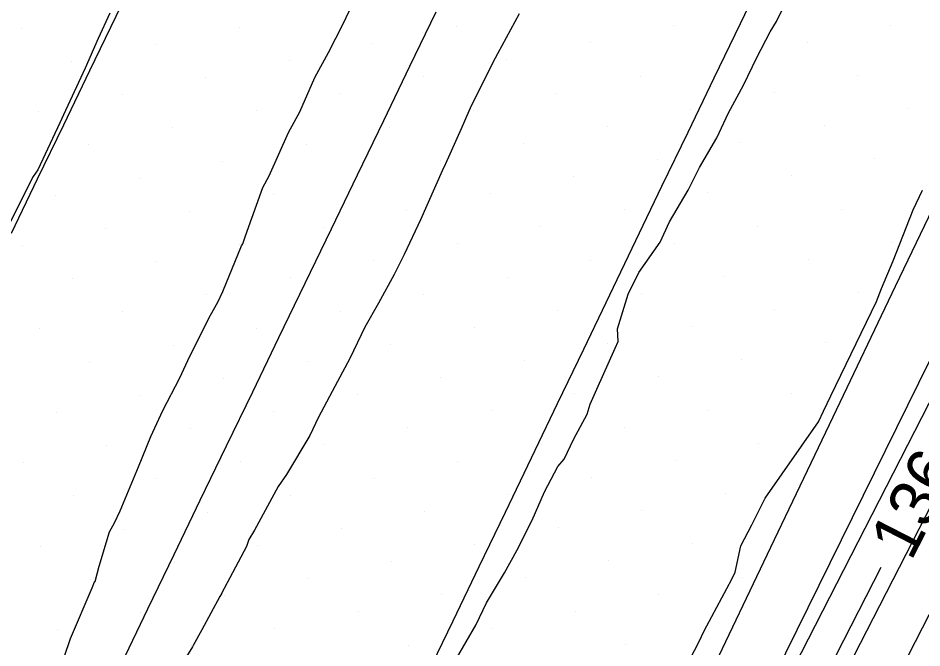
# Model space of a CAD drawing. Extents: x 2354170 to 2357230, y 866100 to 868290.
# Drawn here: x 2355301.29 to 2355338.78, y 866410.37 to 866436.5 of the extents above; entities that cross this region are included whole.
import ezdxf

# ---------------------------------------------------------------- set-up
doc = ezdxf.new("R2010")
doc.units = 0
for name, color, linetype in [('Default', 7, 'Continuous'), ('DTM Contours Minor', 7, 'Continuous'), ('DTM Contours Minor Text', 7, 'Continuous'), ('Exist DTM Breakline', 7, 'Continuous'), ('Exist DTM Scan Elevation Point', 7, 'Continuous'), ('Exist Roads EOP', 7, 'Continuous'), ('PH Exist DTM Breakline', 7, 'Continuous')]:
    doc.layers.add(name, color=color, linetype=linetype)

msp = doc.modelspace()

# ---------------------------------------------------------------- linework, layer by layer
at = {"layer": 'Default'}
for points in [[(2355319.475, 866409.933), (2355320.277, 866411.31), (2355320.718, 866412.235), (2355321.466, 866413.48), (2355321.969, 866414.413), (2355322.614, 866415.667), (2355323.115, 866416.847), (2355323.676, 866417.889), (2355323.932, 866418.204), (2355324.331, 866419.042), (2355324.886, 866420.07), (2355325.019, 866420.482), (2355325.289, 866421.098), (2355326.046, 866422.8), (2355326.18, 866423.084), (2355326.153, 866423.606), (2355326.585, 866425.047), (2355327.038, 866425.94), (2355327.917, 866427.198), (2355328.311, 866428.043), (2355329.079, 866429.36), (2355329.546, 866430.295), (2355330.263, 866431.529), (2355330.75, 866432.573), (2355331.375, 866433.722), (2355331.928, 866434.866), (2355332.479, 866435.927), (2355332.745, 866436.354), (2355333.123, 866437.126)], [(2355305.092, 866436.701), (2355304.607, 866435.657), (2355304.072, 866434.426), (2355303.254, 866432.663), (2355303.022, 866432.158), (2355302.099, 866430.2), (2355301.909, 866429.923), (2355300.966, 866428.065)], [(2355308.598, 866359.764), (2355309.085, 866361.27), (2355309.657, 866362.299), (2355309.98, 866362.752), (2355317.96, 866378.969), (2355321.778, 866386.765), (2355321.85, 866386.896), (2355329.855, 866402.524), (2355330.249, 866403.286), (2355343.48, 866429.109)], [(2355328.749, 866409.137), (2355329.472, 866410.499), (2355329.804, 866411.193), (2355329.854, 866411.288), (2355330.898, 866413.22), (2355331.029, 866413.508), (2355331.258, 866414.6), (2355331.72, 866415.476), (2355332.269, 866416.575), (2355334.484, 866419.744), (2355334.699, 866420.185), (2355334.996, 866420.83), (2355336.894, 866424.741), (2355337.1, 866425.274), (2355337.588, 866426.432), (2355338.413, 866428.544), (2355338.794, 866429.354)], [(2355344.863, 866427.426), (2355333.508, 866405.265), (2355331.367, 866401.122), (2355324.415, 866387.55), (2355323.476, 866385.846), (2355311.639, 866361.675), (2355310.176, 866358.99), (2355309.668, 866358.047), (2355299.946, 866338.09)], [(2355346.547, 866426.331), (2355336.768, 866407.245), (2355332.879, 866399.721), (2355326.98, 866388.205), (2355325.175, 866384.927), (2355315.03, 866364.214), (2355311.726, 866358.149), (2355310.58, 866356.02), (2355301.98, 866338.364), (2355299.636, 866333.974), (2355288.647, 866311.443), (2355286.904, 866307.449), (2355279.659, 866292.572), (2355279.343, 866291.067), (2355277.379, 866286.427), (2355269.582, 866267.361)]]:
    msp.add_lwpolyline(points, dxfattribs=at)
at = {"layer": 'DTM Contours Minor'}
for points in [[(2355302.979, 866409.338), (2355303.46, 866410.764), (2355304.36, 866412.867), (2355304.456, 866413.103), (2355304.478, 866413.117), (2355304.65, 866413.759), (2355305.079, 866415.178), (2355305.282, 866415.555), (2355305.514, 866416.062), (2355306.286, 866417.888), (2355306.789, 866419.134), (2355307.285, 866420.225), (2355307.999, 866421.576), (2355308.414, 866422.475), (2355309.274, 866424.174), (2355309.571, 866424.708), (2355309.78, 866425.156), (2355310.558, 866427.052), (2355310.603, 866427.128), (2355310.718, 866427.461), (2355311.437, 866429.468), (2355311.703, 866429.961), (2355312.504, 866431.76), (2355312.967, 866432.615), (2355313.591, 866434.038), (2355314.168, 866435.07), (2355314.765, 866436.259), (2355315.157, 866437.075)], [(2355322.077, 866436.68), (2355321.176, 866435.015), (2355320.972, 866434.651), (2355320.04, 866432.769), (2355319.978, 866432.645), (2355319.658, 866431.912), (2355319.012, 866430.452), (2355318.879, 866430.161), (2355317.981, 866428.136), (2355317.299, 866426.687), (2355316.88, 866425.867), (2355316.235, 866424.666), (2355315.663, 866423.674), (2355315.052, 866422.377), (2355314.54, 866421.42), (2355313.742, 866419.949), (2355313.384, 866419.187), (2355312.423, 866417.569), (2355312.068, 866417.06), (2355311.091, 866415.251), (2355310.861, 866414.861), (2355310.757, 866414.574), (2355309.727, 866412.631), (2355309.72, 866412.618), (2355309.658, 866412.508), (2355308.902, 866411.123), (2355308.551, 866410.473), (2355308.518, 866410.416), (2355307.277, 866408.409)], [(2355267.268, 866268.217), (2355276.63, 866291.108), (2355277.175, 866292.398), (2355277.263, 866292.816), (2355285.677, 866310.094), (2355286.078, 866311.013), (2355298.84, 866337.18), (2355299.182, 866337.821), (2355309.364, 866358.723), (2355309.659, 866359.271), (2355310.508, 866360.829), (2355322.91, 866386.152), (2355323.56, 866387.332), (2355330.863, 866401.589), (2355332.422, 866404.606), (2355337.089, 866413.714)]]:
    msp.add_lwpolyline(points, dxfattribs=at)
at = {"layer": 'Exist DTM Breakline'}
for points in [[(2355301.007, 866427.572), (2355302.092, 866429.825), (2355303.178, 866432.077), (2355304.263, 866434.329), (2355305.349, 866436.581), (2355306.443, 866438.829), (2355307.537, 866441.076), (2355308.632, 866443.324), (2355309.726, 866445.572), (2355310.812, 866447.824), (2355311.898, 866450.075), (2355312.984, 866452.327), (2355314.071, 866454.579), (2355315.155, 866456.831), (2355316.239, 866459.084), (2355317.324, 866461.337), (2355318.409, 866463.589)], [(2355338.828, 866452.031), (2355337.746, 866449.778), (2355336.663, 866447.524), (2355335.578, 866445.272), (2355334.491, 866443.021), (2355333.404, 866440.77), (2355332.317, 866438.518), (2355331.232, 866436.266), (2355330.148, 866434.013), (2355329.064, 866431.76), (2355327.981, 866429.507), (2355326.898, 866427.254), (2355325.817, 866425), (2355324.735, 866422.746), (2355323.653, 866420.492), (2355322.57, 866418.239), (2355321.486, 866415.986), (2355320.402, 866413.733), (2355319.318, 866411.481), (2355318.23, 866409.23)], [(2355305.586, 866409.74), (2355306.671, 866411.993), (2355307.757, 866414.245), (2355308.844, 866416.496), (2355309.931, 866418.747), (2355311.018, 866420.998), (2355312.106, 866423.249), (2355313.193, 866425.501), (2355314.28, 866427.752), (2355315.367, 866430.003), (2355316.455, 866432.254), (2355317.542, 866434.505), (2355318.629, 866436.757)]]:
    msp.add_lwpolyline(points, dxfattribs=at)
at = {"layer": 'Exist DTM Scan Elevation Point'}
for p, q in [((2355337.491, 866436.212), (2355337.491, 866436.212)), ((2355301.436, 866436.085), (2355301.436, 866436.085)), ((2355310.45, 866436.116), (2355310.45, 866436.116)), ((2355319.463, 866436.148), (2355319.463, 866436.148)), ((2355328.477, 866436.18), (2355328.477, 866436.18)), ((2355325.013, 866435.474), (2355325.013, 866435.474)), ((2355334.027, 866435.506), (2355334.027, 866435.506)), ((2355306.985, 866435.411), (2355306.985, 866435.411)), ((2355315.999, 866435.443), (2355315.999, 866435.443)), ((2355303.521, 866434.705), (2355303.521, 866434.705)), ((2355312.535, 866434.737), (2355312.535, 866434.737)), ((2355321.548, 866434.769), (2355321.548, 866434.769)), ((2355309.07, 866434.032), (2355309.07, 866434.032)), ((2355318.084, 866434.063), (2355318.084, 866434.063)), ((2355327.098, 866434.095), (2355327.098, 866434.095)), ((2355336.112, 866434.127), (2355336.112, 866434.127)), ((2355305.606, 866433.326), (2355305.606, 866433.326)), ((2355314.62, 866433.358), (2355314.62, 866433.358)), ((2355323.633, 866433.389), (2355323.633, 866433.389)), ((2355332.647, 866433.421), (2355332.647, 866433.421)), ((2355302.141, 866432.62), (2355302.141, 866432.62)), ((2355311.155, 866432.652), (2355311.155, 866432.652)), ((2355320.169, 866432.684), (2355320.169, 866432.684)), ((2355329.183, 866432.715), (2355329.183, 866432.715)), ((2355338.197, 866432.747), (2355338.197, 866432.747)), ((2355307.691, 866431.947), (2355307.691, 866431.947)), ((2355316.705, 866431.978), (2355316.705, 866431.978)), ((2355325.718, 866432.01), (2355325.718, 866432.01)), ((2355334.732, 866432.042), (2355334.732, 866432.042)), ((2355331.268, 866431.336), (2355331.268, 866431.336)), ((2355304.226, 866431.241), (2355304.226, 866431.241)), ((2355313.24, 866431.273), (2355313.24, 866431.273)), ((2355322.254, 866431.304), (2355322.254, 866431.304)), ((2355318.789, 866430.599), (2355318.789, 866430.599)), ((2355327.803, 866430.63), (2355327.803, 866430.63)), ((2355336.817, 866430.662), (2355336.817, 866430.662)), ((2355309.776, 866430.567), (2355309.776, 866430.567)), ((2355306.311, 866429.862), (2355306.311, 866429.862)), ((2355324.339, 866429.925), (2355324.339, 866429.925)), ((2355333.353, 866429.957), (2355333.353, 866429.957)), ((2355302.847, 866429.156), (2355302.847, 866429.156)), ((2355311.861, 866429.188), (2355311.861, 866429.188)), ((2355320.874, 866429.219), (2355320.874, 866429.219)), ((2355329.888, 866429.251), (2355329.888, 866429.251)), ((2355308.396, 866428.482), (2355308.396, 866428.482)), ((2355317.41, 866428.514), (2355317.41, 866428.514)), ((2355326.424, 866428.545), (2355326.424, 866428.545)), ((2355335.438, 866428.577), (2355335.438, 866428.577)), ((2355304.932, 866427.777), (2355304.932, 866427.777)), ((2355313.946, 866427.808), (2355313.946, 866427.808)), ((2355322.959, 866427.84), (2355322.959, 866427.84)), ((2355331.973, 866427.872), (2355331.973, 866427.872)), ((2355337.523, 866427.198), (2355337.523, 866427.198)), ((2355301.467, 866427.071), (2355301.467, 866427.071)), ((2355310.481, 866427.103), (2355310.481, 866427.103)), ((2355319.495, 866427.134), (2355319.495, 866427.134)), ((2355328.509, 866427.166), (2355328.509, 866427.166)), ((2355325.044, 866426.46), (2355325.044, 866426.46)), ((2355334.058, 866426.492), (2355334.058, 866426.492)), ((2355307.017, 866426.397), (2355307.017, 866426.397)), ((2355316.031, 866426.429), (2355316.031, 866426.429)), ((2355312.566, 866425.723), (2355312.566, 866425.723)), ((2355321.58, 866425.755), (2355321.58, 866425.755)), ((2355330.594, 866425.787), (2355330.594, 866425.787)), ((2355303.552, 866425.692), (2355303.552, 866425.692)), ((2355309.102, 866425.018), (2355309.102, 866425.018)), ((2355318.116, 866425.049), (2355318.116, 866425.049)), ((2355327.129, 866425.081), (2355327.129, 866425.081)), ((2355336.143, 866425.113), (2355336.143, 866425.113)), ((2355305.637, 866424.312), (2355305.637, 866424.312)), ((2355314.651, 866424.344), (2355314.651, 866424.344)), ((2355323.665, 866424.375), (2355323.665, 866424.375)), ((2355332.679, 866424.407), (2355332.679, 866424.407)), ((2355302.173, 866423.607), (2355302.173, 866423.607)), ((2355311.187, 866423.638), (2355311.187, 866423.638)), ((2355320.201, 866423.67), (2355320.201, 866423.67)), ((2355329.214, 866423.702), (2355329.214, 866423.702)), ((2355307.722, 866422.933), (2355307.722, 866422.933)), ((2355316.736, 866422.964), (2355316.736, 866422.964)), ((2355325.75, 866422.996), (2355325.75, 866422.996)), ((2355334.764, 866423.028), (2355334.764, 866423.028)), ((2355331.299, 866422.322), (2355331.299, 866422.322)), ((2355304.258, 866422.227), (2355304.258, 866422.227)), ((2355313.272, 866422.259), (2355313.272, 866422.259)), ((2355322.286, 866422.291), (2355322.286, 866422.291)), ((2355318.821, 866421.585), (2355318.821, 866421.585)), ((2355327.835, 866421.617), (2355327.835, 866421.617)), ((2355309.807, 866421.553), (2355309.807, 866421.553)), ((2355306.343, 866420.848), (2355306.343, 866420.848)), ((2355315.357, 866420.879), (2355315.357, 866420.879)), ((2355324.371, 866420.911), (2355324.371, 866420.911)), ((2355333.384, 866420.943), (2355333.384, 866420.943)), ((2355302.879, 866420.142), (2355302.879, 866420.142)), ((2355311.892, 866420.174), (2355311.892, 866420.174)), ((2355320.906, 866420.206), (2355320.906, 866420.206)), ((2355329.92, 866420.237), (2355329.92, 866420.237)), ((2355308.428, 866419.468), (2355308.428, 866419.468)), ((2355317.442, 866419.5), (2355317.442, 866419.5)), ((2355326.456, 866419.532), (2355326.456, 866419.532)), ((2355304.964, 866418.763), (2355304.964, 866418.763)), ((2355313.977, 866418.794), (2355313.977, 866418.794)), ((2355322.991, 866418.826), (2355322.991, 866418.826)), ((2355332.005, 866418.858), (2355332.005, 866418.858)), ((2355301.499, 866418.057), (2355301.499, 866418.057)), ((2355310.513, 866418.089), (2355310.513, 866418.089)), ((2355319.527, 866418.121), (2355319.527, 866418.121)), ((2355328.541, 866418.152), (2355328.541, 866418.152)), ((2355307.048, 866417.383), (2355307.048, 866417.383)), ((2355316.062, 866417.415), (2355316.062, 866417.415)), ((2355325.076, 866417.447), (2355325.076, 866417.447)), ((2355312.598, 866416.709), (2355312.598, 866416.709)), ((2355321.612, 866416.741), (2355321.612, 866416.741)), ((2355330.626, 866416.773), (2355330.626, 866416.773)), ((2355303.584, 866416.678), (2355303.584, 866416.678)), ((2355309.133, 866416.004), (2355309.133, 866416.004)), ((2355318.147, 866416.036), (2355318.147, 866416.036)), ((2355327.161, 866416.067), (2355327.161, 866416.067)), ((2355305.669, 866415.298), (2355305.669, 866415.298)), ((2355314.683, 866415.33), (2355314.683, 866415.33)), ((2355323.697, 866415.362), (2355323.697, 866415.362)), ((2355302.205, 866414.593), (2355302.205, 866414.593)), ((2355311.218, 866414.624), (2355311.218, 866414.624)), ((2355320.232, 866414.656), (2355320.232, 866414.656)), ((2355329.246, 866414.688), (2355329.246, 866414.688)), ((2355307.754, 866413.919), (2355307.754, 866413.919)), ((2355316.768, 866413.951), (2355316.768, 866413.951)), ((2355325.782, 866413.982), (2355325.782, 866413.982)), ((2355304.29, 866413.213), (2355304.29, 866413.213)), ((2355313.303, 866413.245), (2355313.303, 866413.245)), ((2355322.317, 866413.277), (2355322.317, 866413.277)), ((2355331.331, 866413.308), (2355331.331, 866413.308)), ((2355327.867, 866412.603), (2355327.867, 866412.603)), ((2355309.839, 866412.539), (2355309.839, 866412.539)), ((2355318.853, 866412.571), (2355318.853, 866412.571)), ((2355306.375, 866411.834), (2355306.375, 866411.834)), ((2355315.388, 866411.866), (2355315.388, 866411.866)), ((2355324.402, 866411.897), (2355324.402, 866411.897)), ((2355302.91, 866411.128), (2355302.91, 866411.128)), ((2355311.924, 866411.16), (2355311.924, 866411.16)), ((2355320.938, 866411.192), (2355320.938, 866411.192)), ((2355329.952, 866411.223), (2355329.952, 866411.223)), ((2355308.46, 866410.454), (2355308.46, 866410.454)), ((2355317.473, 866410.486), (2355317.473, 866410.486)), ((2355326.487, 866410.518), (2355326.487, 866410.518))]:
    msp.add_line(p, q, dxfattribs=at)
at = {"layer": 'Exist Roads EOP'}
msp.add_lwpolyline([(2355306.905, 866360.281), (2355309.475, 866365.702), (2355312.04, 866371.126), (2355314.6, 866376.553), (2355317.155, 866381.982), (2355319.705, 866387.413), (2355322.254, 866392.844), (2355324.805, 866398.275), (2355327.362, 866403.703), (2355329.928, 866409.126), (2355332.504, 866414.545), (2355335.088, 866419.96), (2355337.679, 866425.372), (2355340.273, 866430.782)], dxfattribs=at)
at = {"layer": 'PH Exist DTM Breakline'}
msp.add_lwpolyline([(2355462.264, 866681.282), (2355449.29, 866652.845), (2355431.772, 866616.884), (2355416.85, 866585.734), (2355398.908, 866547.275), (2355381.513, 866510.255), (2355362.049, 866469.228), (2355342.769, 866429.753), (2355321.636, 866386.842), (2355298.704, 866337.728), (2355276.341, 866292.909), (2355263.024, 866269.789)], dxfattribs=at)

# ---------------------------------------------------------------- texts
at = {"layer": 'DTM Contours Minor Text'}
msp.add_text('136', height=2, rotation=62.8706, dxfattribs=at).set_placement((2355338.324, 866413.931))

doc.saveas('drawing.dxf')
